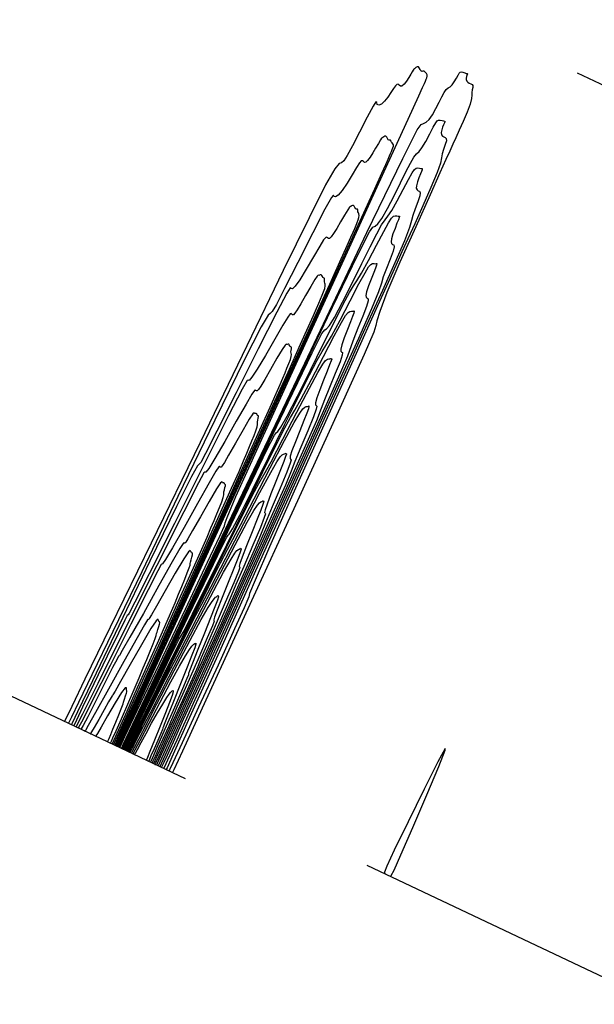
# Model space of a CAD drawing. Extents: x 3249832 to 3255657, y 13789405 to 13793316.
# Tile 636 of 656: x 3252457 to 3252529, y 13791888 to 13792010. Entities that reach past the tile are written whole.
import ezdxf

# ---------------------------------------------------------------- set-up
doc = ezdxf.new("R2010")
doc.units = 0
doc.header["$LTSCALE"] = 100
doc.header["$MEASUREMENT"] = 0
doc.linetypes.add('DASHED', pattern=[0.75, 0.5, -0.25])
for name, color, linetype in [('GRATIO_03231_CON', 1, 'CONTINUOUS'), ('GRATIO_0323_ICON', 1, 'CONTINUOUS'), ('PLAN', 7, 'CONTINUOUS'), ('TARGETS_EAST', 7, 'CONTINUOUS')]:
    doc.layers.add(name, color=color, linetype=linetype)

# ---------------------------------------------------------------- blocks, each defined once
blk = doc.blocks.new('Gratio_032316_contours')
at = {"layer": 'GRATIO_03231_CON', "color": 1, "linetype": 'Continuous', "flags": 128}
for points in [[(3252469.88, 13791919.54), (3252469.96, 13791919.72), (3252470.52, 13791920.91), (3252472.06, 13791924.14), (3252474.81, 13791929.93), (3252478.05, 13791936.74), (3252480.79, 13791942.54), (3252482.31, 13791945.79), (3252482.87, 13791947.06), (3252482.99, 13791947.44), (3252483.21, 13791948.11), (3252484.31, 13791950.69), (3252487.1, 13791956.91), (3252491.98, 13791967.62), (3252497.73, 13791980.17), (3252502.71, 13791991.02), (3252505.69, 13791997.51), (3252507.03, 13792000.44), (3252507.49, 13792001.45), (3252507.71, 13792001.94), (3252507.85, 13792002.25), (3252507.94, 13792002.47), (3252508.02, 13792002.67), (3252508.07, 13792002.86), (3252508.06, 13792003.03), (3252507.98, 13792003.18), (3252507.86, 13792003.3), (3252507.76, 13792003.39), (3252507.7, 13792003.46), (3252507.67, 13792003.5), (3252507.62, 13792003.5), (3252507.53, 13792003.47), (3252507.41, 13792003.45), (3252507.29, 13792003.51), (3252507.19, 13792003.68), (3252507.08, 13792003.89), (3252506.96, 13792004.02), (3252506.81, 13792004.02), (3252506.65, 13792003.92), (3252506.52, 13792003.81), (3252506.45, 13792003.76), (3252506.4, 13792003.72), (3252506.33, 13792003.62), (3252506.2, 13792003.41), (3252506.02, 13792003.1), (3252505.77, 13792002.7), (3252505.48, 13792002.26), (3252505.18, 13792001.86), (3252504.91, 13792001.63), (3252504.73, 13792001.62), (3252504.59, 13792001.74), (3252504.47, 13792001.85), (3252504.31, 13792001.84), (3252504.12, 13792001.67), (3252503.86, 13792001.33), (3252503.54, 13792000.82), (3252503.17, 13792000.25), (3252502.77, 13791999.74), (3252502.38, 13791999.4), (3252502.06, 13791999.25), (3252501.85, 13791999.34), (3252501.79, 13791999.59), (3252501.69, 13791999.66), (3252501.35, 13791999.14), (3252500.61, 13791997.77), (3252499.67, 13791995.93), (3252498.77, 13791994.2), (3252498.12, 13791993.02), (3252497.69, 13791992.36), (3252497.4, 13791992.11), (3252497.14, 13791992.01), (3252496.6, 13791991.37), (3252495.45, 13791989.37), (3252493.39, 13791985.29), (3252490.19, 13791978.73), (3252485.66, 13791969.38), (3252479.85, 13791957.41), (3252473.78, 13791944.92), (3252468.7, 13791934.5), (3252465.55, 13791928.02), (3252463.91, 13791924.64), (3252463.02, 13791922.8)], [(3252469.77, 13791919.6), (3252469.95, 13791920.01), (3252471.25, 13791922.84), (3252474.78, 13791930.53), (3252481.11, 13791944.32), (3252488.67, 13791960.79), (3252495.34, 13791975.31), (3252499.5, 13791984.38), (3252501.56, 13791988.89), (3252502.44, 13791990.83), (3252502.92, 13791991.89), (3252503.21, 13791992.55), (3252503.39, 13791992.96), (3252503.52, 13791993.27), (3252503.62, 13791993.52), (3252503.72, 13791993.74), (3252503.8, 13791993.96), (3252503.86, 13791994.16), (3252503.86, 13791994.33), (3252503.79, 13791994.48), (3252503.69, 13791994.6), (3252503.6, 13791994.71), (3252503.56, 13791994.81), (3252503.55, 13791994.88), (3252503.52, 13791994.92), (3252503.45, 13791994.91), (3252503.34, 13791994.91), (3252503.23, 13791994.96), (3252503.14, 13791995.11), (3252503.05, 13791995.3), (3252502.94, 13791995.42), (3252502.8, 13791995.41), (3252502.66, 13791995.33), (3252502.54, 13791995.25), (3252502.47, 13791995.22), (3252502.4, 13791995.16), (3252502.26, 13791994.95), (3252502, 13791994.52), (3252501.66, 13791993.94), (3252501.3, 13791993.33), (3252500.96, 13791992.79), (3252500.66, 13791992.39), (3252500.42, 13791992.17), (3252500.26, 13791992.16), (3252500.14, 13791992.27), (3252500.03, 13791992.37), (3252499.88, 13791992.35), (3252499.66, 13791992.1), (3252499.29, 13791991.54), (3252498.74, 13791990.62), (3252498.11, 13791989.57), (3252497.5, 13791988.66), (3252497.02, 13791988.09), (3252496.69, 13791987.87), (3252496.5, 13791987.93), (3252496.42, 13791988.09), (3252496.16, 13791987.79), (3252495.36, 13791986.35), (3252493.85, 13791983.4), (3252492, 13791979.74), (3252490.35, 13791976.5), (3252489.33, 13791974.53), (3252488.81, 13791973.65), (3252488.57, 13791973.41), (3252488.31, 13791973.2), (3252487.46, 13791971.77), (3252485.37, 13791967.7), (3252481.68, 13791960.17), (3252477.1, 13791950.69), (3252472.61, 13791941.37), (3252469.02, 13791933.94), (3252466.43, 13791928.59), (3252464.76, 13791925.13), (3252463.88, 13791923.32), (3252463.57, 13791922.65), (3252463.53, 13791922.56), (3252463.53, 13791922.55), (3252463.53, 13791922.55), (3252463.52, 13791922.55)], [(3252469.66, 13791919.65), (3252469.8, 13791919.97), (3252470.82, 13791922.21), (3252473.6, 13791928.29), (3252478.62, 13791939.22), (3252484.69, 13791952.44), (3252490.22, 13791964.49), (3252493.97, 13791972.69), (3252496.17, 13791977.51), (3252497.39, 13791980.21), (3252498.13, 13791981.85), (3252498.58, 13791982.87), (3252498.86, 13791983.5), (3252499.06, 13791983.97), (3252499.22, 13791984.36), (3252499.36, 13791984.71), (3252499.49, 13791985.04), (3252499.59, 13791985.34), (3252499.63, 13791985.58), (3252499.59, 13791985.76), (3252499.51, 13791985.9), (3252499.45, 13791986.02), (3252499.43, 13791986.15), (3252499.43, 13791986.27), (3252499.42, 13791986.34), (3252499.36, 13791986.36), (3252499.27, 13791986.36), (3252499.18, 13791986.41), (3252499.09, 13791986.55), (3252499.01, 13791986.71), (3252498.91, 13791986.82), (3252498.79, 13791986.81), (3252498.67, 13791986.75), (3252498.56, 13791986.69), (3252498.5, 13791986.69), (3252498.4, 13791986.61), (3252498.19, 13791986.29), (3252497.8, 13791985.63), (3252497.31, 13791984.79), (3252496.82, 13791983.96), (3252496.43, 13791983.33), (3252496.14, 13791982.92), (3252495.93, 13791982.72), (3252495.79, 13791982.71), (3252495.69, 13791982.8), (3252495.59, 13791982.89), (3252495.46, 13791982.85), (3252495.2, 13791982.53), (3252494.71, 13791981.75), (3252493.94, 13791980.43), (3252493.05, 13791978.89), (3252492.23, 13791977.57), (3252491.66, 13791976.79), (3252491.32, 13791976.49), (3252491.16, 13791976.52), (3252491.06, 13791976.6), (3252490.62, 13791975.92), (3252489.38, 13791973.56), (3252487.08, 13791969.02), (3252484.33, 13791963.55), (3252481.94, 13791958.81), (3252480.53, 13791956.05), (3252479.93, 13791954.94), (3252479.74, 13791954.7), (3252479.54, 13791954.51), (3252478.8, 13791953.18), (3252476.92, 13791949.45), (3252473.62, 13791942.67), (3252469.75, 13791934.65), (3252466.48, 13791927.82), (3252464.65, 13791924), (3252463.97, 13791922.59), (3252463.88, 13791922.39), (3252463.87, 13791922.39), (3252463.87, 13791922.39), (3252463.86, 13791922.4)], [(3252469.54, 13791919.7), (3252469.64, 13791919.94), (3252470.38, 13791921.59), (3252472.42, 13791926.05), (3252476.12, 13791934.11), (3252480.7, 13791944.09), (3252485.09, 13791953.66), (3252488.44, 13791961), (3252490.78, 13791966.14), (3252492.34, 13791969.59), (3252493.34, 13791971.81), (3252493.95, 13791973.18), (3252494.32, 13791974.04), (3252494.6, 13791974.68), (3252494.81, 13791975.2), (3252495.01, 13791975.67), (3252495.18, 13791976.11), (3252495.33, 13791976.52), (3252495.41, 13791976.84), (3252495.4, 13791977.05), (3252495.34, 13791977.19), (3252495.29, 13791977.33), (3252495.29, 13791977.49), (3252495.31, 13791977.65), (3252495.32, 13791977.76), (3252495.28, 13791977.8), (3252495.2, 13791977.82), (3252495.12, 13791977.86), (3252495.05, 13791977.98), (3252494.97, 13791978.12), (3252494.89, 13791978.21), (3252494.78, 13791978.21), (3252494.67, 13791978.16), (3252494.59, 13791978.13), (3252494.53, 13791978.15), (3252494.41, 13791978.05), (3252494.12, 13791977.63), (3252493.59, 13791976.75), (3252492.95, 13791975.63), (3252492.35, 13791974.59), (3252491.91, 13791973.86), (3252491.62, 13791973.44), (3252491.44, 13791973.26), (3252491.32, 13791973.26), (3252491.23, 13791973.34), (3252491.15, 13791973.41), (3252491.03, 13791973.36), (3252490.74, 13791972.96), (3252490.14, 13791971.96), (3252489.15, 13791970.23), (3252487.99, 13791968.21), (3252486.96, 13791966.49), (3252486.29, 13791965.49), (3252485.94, 13791965.11), (3252485.81, 13791965.12), (3252485.69, 13791965.1), (3252485.09, 13791964.04), (3252483.4, 13791960.76), (3252480.32, 13791954.65), (3252476.66, 13791947.36), (3252473.52, 13791941.11), (3252471.74, 13791937.57), (3252471.05, 13791936.22), (3252470.91, 13791936), (3252470.82, 13791935.92), (3252470.51, 13791935.35), (3252469.71, 13791933.76), (3252468.3, 13791930.88), (3252466.66, 13791927.47), (3252465.27, 13791924.56), (3252464.49, 13791922.94), (3252464.21, 13791922.34), (3252464.18, 13791922.25)], [(3252469.28, 13791919.83), (3252469.3, 13791919.89), (3252469.51, 13791920.35), (3252470.07, 13791921.58), (3252471.13, 13791923.9), (3252472.73, 13791927.39), (3252474.84, 13791932.02), (3252477.39, 13791937.63), (3252480.01, 13791943.4), (3252482.24, 13791948.34), (3252483.76, 13791951.73), (3252484.69, 13791953.81), (3252485.26, 13791955.12), (3252485.67, 13791956.09), (3252486, 13791956.89), (3252486.29, 13791957.6), (3252486.57, 13791958.27), (3252486.8, 13791958.87), (3252486.95, 13791959.34), (3252487, 13791959.62), (3252486.99, 13791959.79), (3252486.98, 13791959.95), (3252487.01, 13791960.17), (3252487.07, 13791960.42), (3252487.11, 13791960.61), (3252487.1, 13791960.7), (3252487.06, 13791960.73), (3252487, 13791960.76), (3252486.95, 13791960.84), (3252486.9, 13791960.94), (3252486.84, 13791961.01), (3252486.77, 13791961.01), (3252486.69, 13791960.99), (3252486.63, 13791961.01), (3252486.58, 13791961.08), (3252486.41, 13791960.94), (3252485.97, 13791960.3), (3252485.19, 13791958.97), (3252484.24, 13791957.32), (3252483.4, 13791955.85), (3252482.87, 13791954.93), (3252482.59, 13791954.49), (3252482.46, 13791954.36), (3252482.38, 13791954.35), (3252482.33, 13791954.4), (3252482.27, 13791954.45), (3252482.17, 13791954.38), (3252481.82, 13791953.83), (3252480.99, 13791952.38), (3252479.55, 13791949.84), (3252477.87, 13791946.86), (3252476.42, 13791944.32), (3252475.57, 13791942.89), (3252475.2, 13791942.35), (3252475.11, 13791942.31), (3252475.04, 13791942.26), (3252474.61, 13791941.47), (3252473.42, 13791939.13), (3252471.26, 13791934.84), (3252468.7, 13791929.75), (3252466.51, 13791925.41), (3252465.28, 13791922.99), (3252464.8, 13791922.11), (3252464.72, 13791921.99), (3252464.71, 13791921.99), (3252464.72, 13791921.99), (3252464.73, 13791921.98)], [(3252469.14, 13791919.9), (3252469.19, 13791920.03), (3252469.6, 13791920.94), (3252470.71, 13791923.4), (3252472.72, 13791927.84), (3252475.17, 13791933.26), (3252477.44, 13791938.28), (3252479.05, 13791941.85), (3252480.07, 13791944.15), (3252480.73, 13791945.66), (3252481.21, 13791946.8), (3252481.6, 13791947.73), (3252481.94, 13791948.56), (3252482.26, 13791949.35), (3252482.54, 13791950.05), (3252482.73, 13791950.59), (3252482.8, 13791950.9), (3252482.81, 13791951.09), (3252482.82, 13791951.26), (3252482.88, 13791951.52), (3252482.95, 13791951.8), (3252483.01, 13791952.03), (3252483.02, 13791952.14), (3252482.99, 13791952.18), (3252482.94, 13791952.21), (3252482.9, 13791952.28), (3252482.87, 13791952.35), (3252482.82, 13791952.41), (3252482.76, 13791952.41), (3252482.7, 13791952.4), (3252482.65, 13791952.45), (3252482.61, 13791952.54), (3252482.41, 13791952.39), (3252481.9, 13791951.64), (3252480.98, 13791950.08), (3252479.89, 13791948.17), (3252478.93, 13791946.48), (3252478.34, 13791945.46), (3252478.07, 13791945.02), (3252477.97, 13791944.9), (3252477.91, 13791944.9), (3252477.87, 13791944.94), (3252477.83, 13791944.97), (3252477.74, 13791944.88), (3252477.36, 13791944.26), (3252476.41, 13791942.59), (3252474.75, 13791939.64), (3252472.81, 13791936.18), (3252471.15, 13791933.24), (3252470.2, 13791931.58), (3252469.83, 13791930.97), (3252469.76, 13791930.9), (3252469.73, 13791930.88), (3252469.54, 13791930.52), (3252469, 13791929.48), (3252468.04, 13791927.56), (3252466.89, 13791925.28), (3252465.9, 13791923.34), (3252465.34, 13791922.27), (3252465.11, 13791921.88), (3252465.07, 13791921.83), (3252465.07, 13791921.83), (3252465.08, 13791921.82), (3252465.09, 13791921.81)], [(3252468.99, 13791919.96), (3252469, 13791920.04), (3252469.19, 13791920.51), (3252469.75, 13791921.78), (3252470.79, 13791924.08), (3252472.1, 13791927), (3252473.43, 13791929.95), (3252474.57, 13791932.49), (3252475.48, 13791934.55), (3252476.19, 13791936.2), (3252476.75, 13791937.5), (3252477.19, 13791938.57), (3252477.58, 13791939.52), (3252477.95, 13791940.43), (3252478.27, 13791941.23), (3252478.5, 13791941.84), (3252478.61, 13791942.19), (3252478.64, 13791942.38), (3252478.67, 13791942.57), (3252478.74, 13791942.86), (3252478.84, 13791943.18), (3252478.91, 13791943.45), (3252478.93, 13791943.59), (3252478.92, 13791943.64), (3252478.89, 13791943.66), (3252478.86, 13791943.71), (3252478.83, 13791943.77), (3252478.79, 13791943.8), (3252478.75, 13791943.81), (3252478.71, 13791943.82), (3252478.68, 13791943.89), (3252478.63, 13791944.01), (3252478.42, 13791943.84), (3252477.83, 13791942.97), (3252476.78, 13791941.2), (3252475.53, 13791939.01), (3252474.45, 13791937.11), (3252473.82, 13791936), (3252473.55, 13791935.55), (3252473.48, 13791935.45), (3252473.44, 13791935.45), (3252473.42, 13791935.47), (3252473.4, 13791935.49), (3252473.32, 13791935.4), (3252472.96, 13791934.79), (3252472.03, 13791933.15), (3252470.4, 13791930.23), (3252468.48, 13791926.81), (3252466.85, 13791923.9), (3252465.94, 13791922.28), (3252465.61, 13791921.68), (3252465.56, 13791921.6), (3252465.57, 13791921.59), (3252465.57, 13791921.59), (3252465.57, 13791921.59), (3252465.56, 13791921.6), (3252465.53, 13791921.61), (3252465.5, 13791921.63)], [(3252468.74, 13791920.08), (3252468.74, 13791920.09), (3252468.75, 13791920.11), (3252468.78, 13791920.17), (3252468.85, 13791920.32), (3252469.03, 13791920.74), (3252469.43, 13791921.63), (3252470.09, 13791923.13), (3252470.89, 13791924.95), (3252471.66, 13791926.74), (3252472.29, 13791928.21), (3252472.79, 13791929.42), (3252473.23, 13791930.49), (3252473.65, 13791931.51), (3252474.01, 13791932.41), (3252474.28, 13791933.09), (3252474.41, 13791933.47), (3252474.46, 13791933.68), (3252474.51, 13791933.88), (3252474.6, 13791934.2), (3252474.72, 13791934.56), (3252474.81, 13791934.87), (3252474.85, 13791935.03), (3252474.85, 13791935.09), (3252474.83, 13791935.11), (3252474.81, 13791935.14), (3252474.79, 13791935.18), (3252474.77, 13791935.2), (3252474.74, 13791935.21), (3252474.72, 13791935.23), (3252474.7, 13791935.33), (3252474.66, 13791935.47), (3252474.42, 13791935.28), (3252473.76, 13791934.31), (3252472.58, 13791932.31), (3252471.17, 13791929.86), (3252469.98, 13791927.73), (3252469.3, 13791926.53), (3252469.04, 13791926.07), (3252468.99, 13791926), (3252468.97, 13791926), (3252468.97, 13791926), (3252468.96, 13791926.01), (3252468.93, 13791925.98), (3252468.81, 13791925.77), (3252468.49, 13791925.21), (3252467.93, 13791924.21), (3252467.27, 13791923.04), (3252466.71, 13791922.05), (3252466.39, 13791921.5), (3252466.26, 13791921.3), (3252466.25, 13791921.27), (3252466.26, 13791921.26), (3252466.28, 13791921.25), (3252466.29, 13791921.24), (3252466.29, 13791921.24), (3252466.29, 13791921.24), (3252466.28, 13791921.25)], [(3252503.48, 13791903.59), (3252503.49, 13791903.59), (3252503.5, 13791903.59), (3252503.52, 13791903.58), (3252503.59, 13791903.66), (3252503.94, 13791904.35), (3252504.79, 13791906.23), (3252506.27, 13791909.64), (3252508.01, 13791913.68), (3252509.49, 13791917.2), (3252510.3, 13791919.21), (3252510.29, 13791919.44), (3252509.4, 13791917.78), (3252507.69, 13791914.4), (3252505.68, 13791910.31), (3252503.97, 13791906.8), (3252503.05, 13791904.82), (3252502.76, 13791904.07), (3252502.78, 13791903.93)]]:
    blk.add_lwpolyline(points, dxfattribs=at)
at = {"layer": 'GRATIO_03231_CON', "color": 5, "linetype": 'Continuous', "flags": 128}
for points in [[(3252470.11, 13791919.43), (3252470.11, 13791919.43), (3252470.1, 13791919.44), (3252470.09, 13791919.44), (3252470.32, 13791919.92), (3252471.89, 13791923.23), (3252476.16, 13791932.22), (3252483.81, 13791948.3), (3252492.85, 13791967.26), (3252500.58, 13791983.46), (3252505.03, 13791992.64), (3252506.83, 13791996.19), (3252507.32, 13791996.86), (3252507.62, 13791996.98), (3252507.94, 13791997.14), (3252508.31, 13791997.47), (3252508.72, 13791998.07), (3252509.14, 13791998.84), (3252509.53, 13791999.63), (3252509.87, 13792000.31), (3252510.15, 13792000.83), (3252510.41, 13792001.19), (3252510.66, 13792001.4), (3252510.9, 13792001.55), (3252511.16, 13792001.78), (3252511.43, 13792002.15), (3252511.69, 13792002.6), (3252511.9, 13792002.99), (3252512.04, 13792003.25), (3252512.16, 13792003.37), (3252512.3, 13792003.39), (3252512.5, 13792003.35), (3252512.72, 13792003.28), (3252512.91, 13792003.21), (3252513.02, 13792003.18), (3252513.06, 13792003.16), (3252513.07, 13792003.15), (3252513.06, 13792003.12), (3252513.04, 13792003.06), (3252513, 13792002.95), (3252512.94, 13792002.8), (3252512.9, 13792002.62), (3252512.9, 13792002.44), (3252512.97, 13792002.26), (3252513.1, 13792002.1), (3252513.28, 13792001.99), (3252513.47, 13792001.91), (3252513.64, 13792001.84), (3252513.74, 13792001.71), (3252513.72, 13792001.47), (3252513.64, 13792001.17), (3252513.59, 13792000.84), (3252513.59, 13792000.51), (3252513.56, 13792000.07), (3252513.4, 13791999.39), (3252513.03, 13791998.41), (3252512.54, 13791997.25), (3252512.04, 13791996.14), (3252511.62, 13791995.22), (3252511.25, 13791994.41), (3252510.87, 13791993.57), (3252510.39, 13791992.52), (3252509.64, 13791990.86), (3252508.41, 13791988.14), (3252506.63, 13791984.16), (3252504.68, 13791979.76), (3252503.06, 13791976), (3252502.16, 13791973.67), (3252501.81, 13791972.5), (3252501.7, 13791971.9), (3252501.44, 13791971.08), (3252500.25, 13791968.31), (3252497.23, 13791961.66), (3252491.96, 13791950.16), (3252485.8, 13791936.77), (3252480.57, 13791925.43), (3252477.66, 13791919.1), (3252476.58, 13791916.77), (3252476.42, 13791916.44)], [(3252470.21, 13791919.38), (3252470.21, 13791919.39), (3252470.2, 13791919.39), (3252470.2, 13791919.39), (3252470.39, 13791919.79), (3252471.7, 13791922.56), (3252475.27, 13791930.07), (3252481.67, 13791943.52), (3252489.22, 13791959.37), (3252495.69, 13791972.91), (3252499.4, 13791980.59), (3252500.91, 13791983.56), (3252501.32, 13791984.12), (3252501.58, 13791984.24), (3252501.92, 13791984.52), (3252502.43, 13791985.2), (3252503.13, 13791986.44), (3252503.94, 13791988.02), (3252504.74, 13791989.62), (3252505.42, 13791991), (3252505.97, 13791992.07), (3252506.41, 13791992.8), (3252506.74, 13791993.22), (3252507.05, 13791993.53), (3252507.41, 13791993.98), (3252507.88, 13791994.76), (3252508.39, 13791995.69), (3252508.82, 13791996.52), (3252509.12, 13791997.05), (3252509.31, 13791997.33), (3252509.48, 13791997.42), (3252509.69, 13791997.41), (3252509.91, 13791997.36), (3252510.09, 13791997.31), (3252510.2, 13791997.28), (3252510.25, 13791997.28), (3252510.26, 13791997.25), (3252510.24, 13791997.19), (3252510.19, 13791997.05), (3252510.1, 13791996.83), (3252509.98, 13791996.53), (3252509.87, 13791996.18), (3252509.81, 13791995.85), (3252509.84, 13791995.6), (3252509.95, 13791995.43), (3252510.11, 13791995.32), (3252510.29, 13791995.24), (3252510.42, 13791995.12), (3252510.44, 13791994.85), (3252510.3, 13791994.37), (3252510.1, 13791993.78), (3252509.93, 13791993.21), (3252509.85, 13791992.73), (3252509.71, 13791992.08), (3252509.31, 13791990.92), (3252508.53, 13791989.04), (3252507.52, 13791986.77), (3252506.51, 13791984.54), (3252505.66, 13791982.69), (3252504.92, 13791981.06), (3252504.16, 13791979.37), (3252503.2, 13791977.26), (3252501.68, 13791973.91), (3252499.22, 13791968.44), (3252495.63, 13791960.47), (3252491.72, 13791951.73), (3252488.48, 13791944.45), (3252486.68, 13791940.32), (3252486.01, 13791938.68), (3252485.89, 13791938.27), (3252485.79, 13791937.95), (3252485.32, 13791936.87), (3252484.15, 13791934.28), (3252482.09, 13791929.79), (3252479.68, 13791924.56), (3252477.64, 13791920.14), (3252476.49, 13791917.67), (3252476.06, 13791916.77), (3252475.98, 13791916.64)], [(3252470.31, 13791919.34), (3252470.46, 13791919.66), (3252471.51, 13791921.89), (3252474.38, 13791927.93), (3252479.52, 13791938.74), (3252485.59, 13791951.48), (3252490.8, 13791962.37), (3252493.78, 13791968.54), (3252494.99, 13791970.93), (3252495.33, 13791971.38), (3252495.54, 13791971.5), (3252495.91, 13791971.9), (3252496.55, 13791972.93), (3252497.55, 13791974.8), (3252498.75, 13791977.19), (3252499.95, 13791979.62), (3252500.97, 13791981.69), (3252501.79, 13791983.31), (3252502.4, 13791984.41), (3252502.83, 13791985.04), (3252503.19, 13791985.5), (3252503.66, 13791986.19), (3252504.33, 13791987.37), (3252505.08, 13791988.78), (3252505.75, 13791990.04), (3252506.19, 13791990.86), (3252506.47, 13791991.28), (3252506.67, 13791991.45), (3252506.89, 13791991.48), (3252507.1, 13791991.44), (3252507.27, 13791991.4), (3252507.39, 13791991.39), (3252507.44, 13791991.39), (3252507.45, 13791991.36), (3252507.42, 13791991.25), (3252507.34, 13791991.05), (3252507.21, 13791990.72), (3252507.02, 13791990.25), (3252506.84, 13791989.73), (3252506.72, 13791989.27), (3252506.71, 13791988.95), (3252506.8, 13791988.76), (3252506.94, 13791988.65), (3252507.1, 13791988.58), (3252507.19, 13791988.4), (3252507.14, 13791987.99), (3252506.89, 13791987.27), (3252506.55, 13791986.38), (3252506.27, 13791985.58), (3252506.11, 13791984.95), (3252505.86, 13791984.09), (3252505.23, 13791982.44), (3252504.03, 13791979.68), (3252502.5, 13791976.28), (3252500.98, 13791972.94), (3252499.71, 13791970.16), (3252498.6, 13791967.71), (3252497.45, 13791965.18), (3252496.04, 13791962.07), (3252494.01, 13791957.59), (3252490.96, 13791950.84), (3252486.75, 13791941.48), (3252482.25, 13791931.46), (3252478.56, 13791923.26), (3252476.52, 13791918.72), (3252475.76, 13791917.04), (3252475.64, 13791916.81)], [(3252470.42, 13791919.28), (3252470.53, 13791919.53), (3252471.32, 13791921.21), (3252473.49, 13791925.78), (3252477.38, 13791933.96), (3252481.97, 13791943.6), (3252485.9, 13791951.83), (3252488.16, 13791956.49), (3252489.08, 13791958.3), (3252489.33, 13791958.64), (3252489.51, 13791958.76), (3252489.89, 13791959.29), (3252490.67, 13791960.66), (3252491.96, 13791963.17), (3252493.55, 13791966.36), (3252495.15, 13791969.61), (3252496.53, 13791972.39), (3252497.61, 13791974.55), (3252498.4, 13791976.02), (3252498.91, 13791976.86), (3252499.34, 13791977.48), (3252499.91, 13791978.4), (3252500.78, 13791979.98), (3252501.78, 13791981.87), (3252502.67, 13791983.57), (3252503.26, 13791984.67), (3252503.62, 13791985.24), (3252503.86, 13791985.47), (3252504.08, 13791985.54), (3252504.29, 13791985.53), (3252504.45, 13791985.5), (3252504.57, 13791985.5), (3252504.63, 13791985.5), (3252504.63, 13791985.46), (3252504.59, 13791985.32), (3252504.49, 13791985.05), (3252504.31, 13791984.6), (3252504.07, 13791983.97), (3252503.81, 13791983.28), (3252503.63, 13791982.69), (3252503.58, 13791982.3), (3252503.64, 13791982.09), (3252503.77, 13791981.99), (3252503.91, 13791981.91), (3252503.97, 13791981.69), (3252503.84, 13791981.14), (3252503.47, 13791980.16), (3252503, 13791978.99), (3252502.61, 13791977.95), (3252502.37, 13791977.17), (3252502, 13791976.1), (3252501.14, 13791973.97), (3252499.53, 13791970.32), (3252497.48, 13791965.8), (3252495.45, 13791961.34), (3252493.76, 13791957.63), (3252492.27, 13791954.35), (3252490.74, 13791950.98), (3252488.94, 13791947.02), (3252486.83, 13791942.36), (3252484.37, 13791936.93), (3252481.63, 13791930.85), (3252479, 13791925.02), (3252476.95, 13791920.48), (3252475.82, 13791917.99), (3252475.4, 13791917.08), (3252475.32, 13791916.96)], [(3252470.62, 13791919.19), (3252470.66, 13791919.28), (3252470.94, 13791919.88), (3252471.71, 13791921.5), (3252473.09, 13791924.4), (3252474.72, 13791927.82), (3252476.11, 13791930.74), (3252476.91, 13791932.39), (3252477.24, 13791933.03), (3252477.33, 13791933.16), (3252477.43, 13791933.28), (3252477.86, 13791934.05), (3252478.91, 13791936.13), (3252480.79, 13791939.9), (3252483.16, 13791944.7), (3252485.57, 13791949.59), (3252487.63, 13791953.78), (3252489.25, 13791957.02), (3252490.39, 13791959.24), (3252491.08, 13791960.5), (3252491.63, 13791961.42), (3252492.42, 13791962.81), (3252493.69, 13791965.2), (3252495.18, 13791968.06), (3252496.52, 13791970.62), (3252497.41, 13791972.28), (3252497.93, 13791973.15), (3252498.24, 13791973.53), (3252498.47, 13791973.67), (3252498.66, 13791973.7), (3252498.82, 13791973.69), (3252498.93, 13791973.71), (3252499, 13791973.73), (3252499.01, 13791973.66), (3252498.95, 13791973.45), (3252498.79, 13791973.04), (3252498.53, 13791972.36), (3252498.15, 13791971.41), (3252497.75, 13791970.39), (3252497.44, 13791969.52), (3252497.32, 13791968.99), (3252497.33, 13791968.74), (3252497.43, 13791968.65), (3252497.53, 13791968.57), (3252497.51, 13791968.25), (3252497.24, 13791967.43), (3252496.64, 13791965.96), (3252495.91, 13791964.21), (3252495.29, 13791962.69), (3252494.89, 13791961.62), (3252494.3, 13791960.11), (3252492.96, 13791957.01), (3252490.52, 13791951.59), (3252487.44, 13791944.82), (3252484.39, 13791938.13), (3252481.89, 13791932.65), (3252479.93, 13791928.33), (3252478.37, 13791924.88), (3252477.07, 13791922.01), (3252475.92, 13791919.5), (3252474.87, 13791917.17)], [(3252470.72, 13791919.14), (3252470.72, 13791919.15), (3252470.75, 13791919.21), (3252470.82, 13791919.35), (3252470.94, 13791919.62), (3252471.09, 13791919.93), (3252471.22, 13791920.19), (3252471.29, 13791920.34), (3252471.32, 13791920.4), (3252471.33, 13791920.41), (3252471.4, 13791920.54), (3252471.84, 13791921.44), (3252473.04, 13791923.86), (3252475.21, 13791928.27), (3252477.97, 13791933.87), (3252480.78, 13791939.58), (3252483.19, 13791944.47), (3252485.07, 13791948.26), (3252486.38, 13791950.86), (3252487.16, 13791952.32), (3252487.78, 13791953.4), (3252488.67, 13791955.02), (3252490.14, 13791957.81), (3252491.88, 13791961.15), (3252493.44, 13791964.14), (3252494.48, 13791966.08), (3252495.08, 13791967.11), (3252495.42, 13791967.56), (3252495.67, 13791967.73), (3252495.85, 13791967.78), (3252496, 13791967.79), (3252496.11, 13791967.82), (3252496.19, 13791967.84), (3252496.2, 13791967.76), (3252496.12, 13791967.52), (3252495.94, 13791967.03), (3252495.63, 13791966.24), (3252495.19, 13791965.14), (3252494.72, 13791963.94), (3252494.35, 13791962.93), (3252494.19, 13791962.34), (3252494.18, 13791962.07), (3252494.26, 13791961.99), (3252494.34, 13791961.9), (3252494.29, 13791961.53), (3252493.94, 13791960.57), (3252493.23, 13791958.85), (3252492.36, 13791956.82), (3252491.63, 13791955.06), (3252491.15, 13791953.84), (3252490.45, 13791952.12), (3252488.87, 13791948.54), (3252486.04, 13791942.27), (3252482.58, 13791934.69), (3252479.4, 13791927.73), (3252477.17, 13791922.84), (3252475.72, 13791919.63), (3252474.65, 13791917.28)], [(3252470.83, 13791919.09), (3252472.83, 13791923.16), (3252474.85, 13791927.28), (3252476.93, 13791931.48), (3252479.02, 13791935.73), (3252480.93, 13791939.57), (3252482.38, 13791942.47), (3252483.25, 13791944.14), (3252483.93, 13791945.37), (3252484.92, 13791947.23), (3252486.59, 13791950.42), (3252488.58, 13791954.24), (3252490.36, 13791957.67), (3252491.56, 13791959.89), (3252492.23, 13791961.06), (3252492.61, 13791961.58), (3252492.86, 13791961.8), (3252493.04, 13791961.86), (3252493.18, 13791961.88), (3252493.3, 13791961.93), (3252493.37, 13791961.95), (3252493.38, 13791961.87), (3252493.3, 13791961.59), (3252493.1, 13791961.03), (3252492.74, 13791960.13), (3252492.23, 13791958.86), (3252491.69, 13791957.49), (3252491.26, 13791956.35), (3252491.05, 13791955.69), (3252491.03, 13791955.4), (3252491.09, 13791955.32), (3252491.15, 13791955.23), (3252491.06, 13791954.82), (3252490.64, 13791953.72), (3252489.82, 13791951.75), (3252488.82, 13791949.43), (3252487.97, 13791947.43), (3252487.43, 13791946.1), (3252486.72, 13791944.4), (3252485.2, 13791940.97), (3252482.5, 13791935), (3252479.31, 13791928.02), (3252476.59, 13791922.09), (3252475.08, 13791918.77), (3252474.52, 13791917.55), (3252474.44, 13791917.38), (3252474.44, 13791917.38), (3252474.44, 13791917.38), (3252474.44, 13791917.38)], [(3252470.93, 13791919.04), (3252471.37, 13791919.93), (3252472.04, 13791921.29), (3252473.18, 13791923.59), (3252474.88, 13791927.05), (3252476.78, 13791930.89), (3252478.37, 13791934.08), (3252479.33, 13791935.96), (3252480.07, 13791937.35), (3252481.18, 13791939.44), (3252483.04, 13791943.03), (3252485.28, 13791947.34), (3252487.29, 13791951.19), (3252488.63, 13791953.69), (3252489.39, 13791955.02), (3252489.8, 13791955.61), (3252490.05, 13791955.86), (3252490.23, 13791955.95), (3252490.36, 13791955.98), (3252490.48, 13791956.04), (3252490.56, 13791956.07), (3252490.57, 13791955.97), (3252490.48, 13791955.65), (3252490.25, 13791955.03), (3252489.84, 13791954.01), (3252489.27, 13791952.58), (3252488.66, 13791951.04), (3252488.17, 13791949.77), (3252487.92, 13791949.03), (3252487.87, 13791948.73), (3252487.92, 13791948.65), (3252487.97, 13791948.56), (3252487.83, 13791948.1), (3252487.34, 13791946.86), (3252486.4, 13791944.65), (3252485.27, 13791942.03), (3252484.31, 13791939.8), (3252483.72, 13791938.39), (3252483.14, 13791937), (3252482.03, 13791934.5), (3252480.08, 13791930.19), (3252477.77, 13791925.15), (3252475.81, 13791920.87), (3252474.72, 13791918.47), (3252474.31, 13791917.59), (3252474.25, 13791917.47), (3252474.25, 13791917.47), (3252474.25, 13791917.46), (3252474.26, 13791917.46)], [(3252471.17, 13791918.93), (3252471.4, 13791919.4), (3252471.61, 13791919.82), (3252471.77, 13791920.14), (3252471.92, 13791920.44), (3252472.42, 13791921.4), (3252473.68, 13791923.85), (3252475.95, 13791928.25), (3252478.67, 13791933.52), (3252481.14, 13791938.24), (3252482.77, 13791941.31), (3252483.7, 13791942.93), (3252484.17, 13791943.66), (3252484.44, 13791943.99), (3252484.61, 13791944.11), (3252484.72, 13791944.17), (3252484.84, 13791944.25), (3252484.93, 13791944.29), (3252484.95, 13791944.17), (3252484.83, 13791943.78), (3252484.55, 13791943.02), (3252484.06, 13791941.77), (3252483.35, 13791940.02), (3252482.6, 13791938.15), (3252481.99, 13791936.6), (3252481.66, 13791935.73), (3252481.56, 13791935.39), (3252481.58, 13791935.32), (3252481.59, 13791935.23), (3252481.38, 13791934.66), (3252480.75, 13791933.15), (3252479.57, 13791930.44), (3252478.17, 13791927.25), (3252476.99, 13791924.54), (3252476.31, 13791922.98), (3252475.98, 13791922.21), (3252475.69, 13791921.57), (3252475.24, 13791920.58), (3252474.71, 13791919.41), (3252474.26, 13791918.42), (3252474, 13791917.87), (3252473.91, 13791917.67), (3252473.89, 13791917.64)], [(3252471.32, 13791918.86), (3252471.38, 13791918.95), (3252471.75, 13791919.65), (3252472.74, 13791921.54), (3252474.5, 13791924.96), (3252476.64, 13791929.09), (3252478.62, 13791932.86), (3252480.01, 13791935.44), (3252480.87, 13791936.93), (3252481.36, 13791937.69), (3252481.64, 13791938.06), (3252481.79, 13791938.2), (3252481.91, 13791938.27), (3252482.03, 13791938.36), (3252482.12, 13791938.4), (3252482.13, 13791938.27), (3252482.01, 13791937.85), (3252481.7, 13791937.02), (3252481.16, 13791935.65), (3252480.4, 13791933.75), (3252479.57, 13791931.7), (3252478.9, 13791930.02), (3252478.53, 13791929.07), (3252478.41, 13791928.72), (3252478.41, 13791928.65), (3252478.41, 13791928.58), (3252478.23, 13791928.1), (3252477.68, 13791926.82), (3252476.68, 13791924.53), (3252475.5, 13791921.84), (3252474.5, 13791919.55), (3252473.94, 13791918.27), (3252473.73, 13791917.8), (3252473.71, 13791917.73)], [(3252471.48, 13791918.78), (3252471.54, 13791918.83), (3252471.79, 13791919.26), (3252472.41, 13791920.43), (3252473.52, 13791922.56), (3252474.89, 13791925.2), (3252476.23, 13791927.72), (3252477.29, 13791929.64), (3252478.05, 13791930.93), (3252478.55, 13791931.72), (3252478.83, 13791932.12), (3252478.98, 13791932.28), (3252479.09, 13791932.36), (3252479.21, 13791932.47), (3252479.31, 13791932.52), (3252479.32, 13791932.38), (3252479.19, 13791931.92), (3252478.85, 13791931.01), (3252478.27, 13791929.53), (3252477.44, 13791927.47), (3252476.54, 13791925.25), (3252475.81, 13791923.43), (3252475.4, 13791922.42), (3252475.26, 13791922.04), (3252475.24, 13791921.99), (3252475.24, 13791921.96), (3252475.17, 13791921.78), (3252474.97, 13791921.29), (3252474.59, 13791920.43), (3252474.14, 13791919.4), (3252473.76, 13791918.54), (3252473.56, 13791918.05), (3252473.49, 13791917.86), (3252473.49, 13791917.83)], [(3252471.69, 13791918.68), (3252471.73, 13791918.7), (3252471.83, 13791918.86), (3252472.09, 13791919.32), (3252472.54, 13791920.17), (3252473.15, 13791921.31), (3252473.84, 13791922.59), (3252474.57, 13791923.84), (3252475.23, 13791924.94), (3252475.74, 13791925.75), (3252476.03, 13791926.18), (3252476.17, 13791926.37), (3252476.27, 13791926.46), (3252476.39, 13791926.58), (3252476.5, 13791926.63), (3252476.51, 13791926.48), (3252476.37, 13791926), (3252476.06, 13791925.14), (3252475.56, 13791923.86), (3252474.89, 13791922.2), (3252474.19, 13791920.47), (3252473.63, 13791919.07), (3252473.33, 13791918.3), (3252473.22, 13791918.01), (3252473.22, 13791917.96)]]:
    blk.add_lwpolyline(points, dxfattribs=at)
at = {"layer": 'GRATIO_0323_ICON', "color": 7, "linetype": 'Continuous', "flags": 128}
for points in [[(3252470.53, 13791919.23), (3252470.6, 13791919.4), (3252471.13, 13791920.54), (3252472.6, 13791923.64), (3252475.24, 13791929.18), (3252478.34, 13791935.71), (3252481.01, 13791941.28), (3252482.54, 13791944.44), (3252483.16, 13791945.67), (3252483.33, 13791945.9), (3252483.47, 13791946.02), (3252483.87, 13791946.67), (3252484.79, 13791948.4), (3252486.38, 13791951.53), (3252488.36, 13791955.53), (3252490.36, 13791959.6), (3252492.08, 13791963.08), (3252493.43, 13791965.78), (3252494.39, 13791967.63), (3252495, 13791968.68), (3252495.49, 13791969.45), (3252496.17, 13791970.61), (3252497.24, 13791972.59), (3252498.48, 13791974.97), (3252499.59, 13791977.09), (3252500.34, 13791978.47), (3252500.77, 13791979.19), (3252501.05, 13791979.5), (3252501.28, 13791979.61), (3252501.48, 13791979.61), (3252501.64, 13791979.59), (3252501.75, 13791979.61), (3252501.81, 13791979.62), (3252501.82, 13791979.56), (3252501.77, 13791979.39), (3252501.64, 13791979.04), (3252501.42, 13791978.48), (3252501.11, 13791977.69), (3252500.78, 13791976.83), (3252500.53, 13791976.1), (3252500.45, 13791975.64), (3252500.49, 13791975.42), (3252500.6, 13791975.32), (3252500.72, 13791975.24), (3252500.74, 13791974.97), (3252500.54, 13791974.28), (3252500.06, 13791973.06), (3252499.46, 13791971.6), (3252498.95, 13791970.32), (3252498.63, 13791969.4), (3252498.15, 13791968.11), (3252497.05, 13791965.49), (3252495.02, 13791960.95), (3252492.46, 13791955.31), (3252489.92, 13791949.74), (3252487.81, 13791945.09), (3252485.95, 13791941), (3252484.03, 13791936.78), (3252481.85, 13791931.98), (3252479.64, 13791927.13), (3252477.77, 13791923.02), (3252476.5, 13791920.22), (3252475.75, 13791918.57), (3252475.36, 13791917.69), (3252475.16, 13791917.26), (3252475.08, 13791917.1), (3252475.07, 13791917.08)], [(3252469.41, 13791919.76), (3252469.41, 13791919.76), (3252469.41, 13791919.77), (3252469.4, 13791919.77), (3252469.47, 13791919.92), (3252469.94, 13791920.97), (3252471.25, 13791923.82), (3252473.63, 13791929.01), (3252476.71, 13791935.74), (3252479.96, 13791942.84), (3252482.92, 13791949.32), (3252485.39, 13791954.77), (3252487.29, 13791958.96), (3252488.55, 13791961.77), (3252489.32, 13791963.5), (3252489.79, 13791964.58), (3252490.14, 13791965.39), (3252490.41, 13791966.05), (3252490.65, 13791966.63), (3252490.88, 13791967.19), (3252491.07, 13791967.7), (3252491.18, 13791968.09), (3252491.2, 13791968.33), (3252491.16, 13791968.49), (3252491.13, 13791968.64), (3252491.15, 13791968.83), (3252491.19, 13791969.03), (3252491.22, 13791969.18), (3252491.19, 13791969.25), (3252491.13, 13791969.27), (3252491.06, 13791969.31), (3252491, 13791969.41), (3252490.94, 13791969.53), (3252490.87, 13791969.61), (3252490.78, 13791969.61), (3252490.68, 13791969.57), (3252490.61, 13791969.57), (3252490.55, 13791969.61), (3252490.41, 13791969.5), (3252490.04, 13791968.96), (3252489.39, 13791967.86), (3252488.6, 13791966.48), (3252487.88, 13791965.22), (3252487.39, 13791964.39), (3252487.11, 13791963.97), (3252486.95, 13791963.81), (3252486.85, 13791963.81), (3252486.78, 13791963.87), (3252486.71, 13791963.93), (3252486.6, 13791963.87), (3252486.28, 13791963.39), (3252485.56, 13791962.17), (3252484.35, 13791960.03), (3252482.93, 13791957.54), (3252481.69, 13791955.4), (3252480.93, 13791954.19), (3252480.57, 13791953.73), (3252480.46, 13791953.71), (3252480.34, 13791953.64), (3252479.67, 13791952.41), (3252477.83, 13791948.79), (3252474.48, 13791942.12), (3252470.51, 13791934.22), (3252467.14, 13791927.48), (3252465.25, 13791923.71), (3252464.55, 13791922.32), (3252464.45, 13791922.12), (3252464.46, 13791922.11), (3252464.48, 13791922.1), (3252464.5, 13791922.09)], [(3252471.05, 13791918.99), (3252472.58, 13791922.1), (3252473.95, 13791924.85), (3252474.97, 13791926.9), (3252475.6, 13791928.14), (3252476.24, 13791929.37), (3252477.43, 13791931.65), (3252479.49, 13791935.64), (3252481.97, 13791940.43), (3252484.21, 13791944.72), (3252485.7, 13791947.5), (3252486.54, 13791948.97), (3252486.99, 13791949.64), (3252487.25, 13791949.93), (3252487.42, 13791950.03), (3252487.54, 13791950.07), (3252487.66, 13791950.15), (3252487.75, 13791950.18), (3252487.76, 13791950.07), (3252487.65, 13791949.72), (3252487.4, 13791949.02), (3252486.95, 13791947.89), (3252486.31, 13791946.3), (3252485.63, 13791944.59), (3252485.08, 13791943.18), (3252484.79, 13791942.38), (3252484.72, 13791942.06), (3252484.75, 13791941.99), (3252484.78, 13791941.9), (3252484.61, 13791941.38), (3252484.05, 13791940), (3252482.99, 13791937.54), (3252481.72, 13791934.64), (3252480.65, 13791932.17), (3252480.01, 13791930.69), (3252479.56, 13791929.61), (3252478.86, 13791928.04), (3252477.66, 13791925.39), (3252476.24, 13791922.28), (3252475.03, 13791919.64), (3252474.35, 13791918.17), (3252474.1, 13791917.63), (3252474.06, 13791917.56), (3252474.06, 13791917.56), (3252474.06, 13791917.56), (3252474.06, 13791917.56)], [(3252468.38, 13791920.25), (3252468.55, 13791920.67), (3252468.76, 13791921.17), (3252469.03, 13791921.84), (3252469.38, 13791922.7), (3252469.75, 13791923.6), (3252470.05, 13791924.34), (3252470.21, 13791924.75), (3252470.29, 13791924.98), (3252470.36, 13791925.2), (3252470.47, 13791925.54), (3252470.6, 13791925.95), (3252470.71, 13791926.29), (3252470.76, 13791926.48), (3252470.78, 13791926.55), (3252470.77, 13791926.56), (3252470.76, 13791926.57), (3252470.76, 13791926.59), (3252470.75, 13791926.6), (3252470.74, 13791926.6), (3252470.73, 13791926.65), (3252470.72, 13791926.77), (3252470.7, 13791926.96), (3252470.55, 13791926.95), (3252470.11, 13791926.39), (3252469.32, 13791925.1), (3252468.37, 13791923.48), (3252467.57, 13791922.07), (3252467.1, 13791921.29), (3252466.91, 13791921), (3252466.86, 13791920.97)]]:
    blk.add_lwpolyline(points, dxfattribs=at)

msp = doc.modelspace()

# ---------------------------------------------------------------- linework, layer by layer
at = {"layer": 'PLAN', "color": 8, "linetype": 'DASHED'}
for p, q in [((3251307.05, 13792582.1), (3252689.96, 13791925.79)), ((3251280.96, 13792483.79), (3252628.4, 13791844.31))]:
    msp.add_line(p, q, dxfattribs=at)

# ---------------------------------------------------------------- block references
at = {"layer": 'TARGETS_EAST'}
msp.add_blockref('Gratio_032316_contours', (0, 0), dxfattribs=at)

doc.saveas('drawing.dxf')
